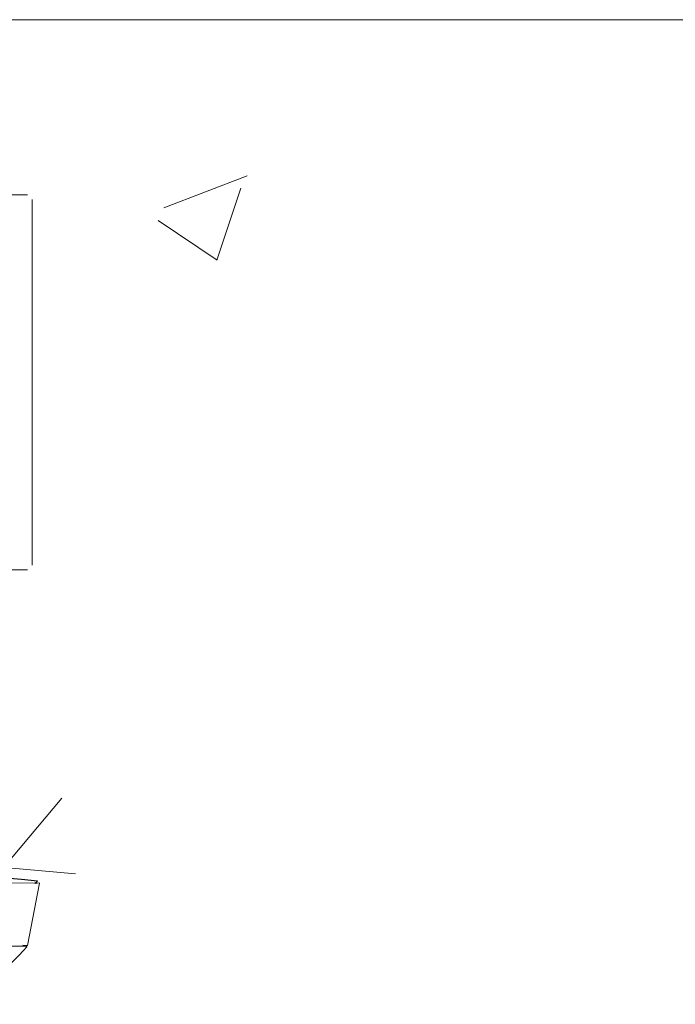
# Model space of a CAD drawing. Header units: feet. Extents: x 8 to 127, y 6 to 90.
# Tile 372 of 538: x 50.141 to 50.281, y 50.19 to 50.4. Entities that reach past the tile are written whole.
import ezdxf

# ---------------------------------------------------------------- set-up
doc = ezdxf.new("R2010")
doc.units = ezdxf.units.FT
doc.header["$MEASUREMENT"] = 0
for name, color, linetype in [('MOBILARIO', 8, 'Continuous'), ('MOBILIÁRIO2', 250, 'Continuous'), ('NO ESPESSURA', 250, 'Continuous')]:
    doc.layers.add(name, color=color, linetype=linetype)

msp = doc.modelspace()

# ---------------------------------------------------------------- linework, layer by layer
at = {"layer": 'MOBILARIO', "lineweight": 5}
for p, q in [((49.91429477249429, 50.36267955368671), (50.14229477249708, 50.36267955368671)), ((49.91429477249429, 50.36267955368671), (50.14229477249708, 50.36267955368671)), ((50.14329477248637, 50.36167955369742), (50.14329477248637, 50.28367955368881)), ((50.14329477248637, 50.36167955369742), (50.14329477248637, 50.28367955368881)), ((50.14229477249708, 50.28267955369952), (49.91429477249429, 50.28267955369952)), ((50.14229477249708, 50.28267955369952), (49.91429477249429, 50.28267955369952))]:
    msp.add_line(p, q, dxfattribs=at)
at = {"layer": 'MOBILIÁRIO2', "lineweight": 5}
for p, q in [((50.61521551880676, 50.40004428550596), (49.11521551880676, 50.40004428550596)), ((49.91736467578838, 50.21756642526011), (50.14484796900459, 50.21587605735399)), ((49.91736467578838, 50.21756642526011), (50.14484796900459, 50.21587605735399)), ((50.14384091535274, 50.21578348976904), (50.14440293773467, 50.21627962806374)), ((50.14384091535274, 50.21578348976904), (50.14440293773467, 50.21627962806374)), ((50.14484810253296, 50.21593911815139), (50.14384091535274, 50.21578348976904)), ((50.14484810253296, 50.21593911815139), (50.14384091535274, 50.21578348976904)), ((50.14227805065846, 50.20252939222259), (50.14483998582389, 50.21581396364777)), ((50.14227805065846, 50.20252939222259), (50.14483998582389, 50.21581396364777)), ((49.91977880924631, 50.20404818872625), (50.14223156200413, 50.20239505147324)), ((49.91977880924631, 50.20404818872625), (50.14223156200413, 50.20239505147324)), ((50.14216088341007, 50.2022919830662), (50.14128709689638, 50.20262407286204)), ((50.14128709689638, 50.20262407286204), (50.14227805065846, 50.20252939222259)), ((50.14216088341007, 50.2022919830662), (50.14128709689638, 50.20262407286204)), ((50.14128709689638, 50.20262407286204), (50.14227805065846, 50.20252939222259))]:
    msp.add_line(p, q, dxfattribs=at)
at = {"layer": 'MOBILIÁRIO2'}
for centre, radius, start, end in [((50.02583069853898, 49.00723403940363), 1.214845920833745, 84.39886022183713, 94.75122580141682), ((50.02583069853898, 49.00723403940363), 1.214845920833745, 84.39886022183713, 94.75122580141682), ((50.14434091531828, 50.21578348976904), 0.0004999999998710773, 0, 0), ((50.14434091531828, 50.21578348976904), 0.0004999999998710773, 0, 0), ((50.09615029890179, 50.24316998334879), 0.06154660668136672, 300.2544591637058, 318.3805830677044), ((50.09615029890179, 50.24316998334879), 0.06154660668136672, 300.2544591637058, 318.3805830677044), ((50.14178709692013, 50.20262407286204), 0.0004999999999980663, 0, 0), ((50.14178709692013, 50.20262407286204), 0.0004999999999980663, 0, 0)]:
    msp.add_arc(centre, radius, start, end, dxfattribs=at)
at = {"layer": 'NO ESPESSURA', "linetype": 'Continuous', "lineweight": 5}
for p, q in [((50.171370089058, 50.3598993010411), (50.1891547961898, 50.36672621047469)), ((50.18267922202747, 50.34877543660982), (50.18782939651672, 50.36412444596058)), ((50.17016288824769, 50.35723626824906), (50.18279742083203, 50.34871416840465)), ((50.13736013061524, 50.21940728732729), (50.14960523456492, 50.23400043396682)), ((50.13734096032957, 50.21918719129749), (50.15252296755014, 50.21785893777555))]:
    msp.add_line(p, q, dxfattribs=at)

doc.saveas('drawing.dxf')
